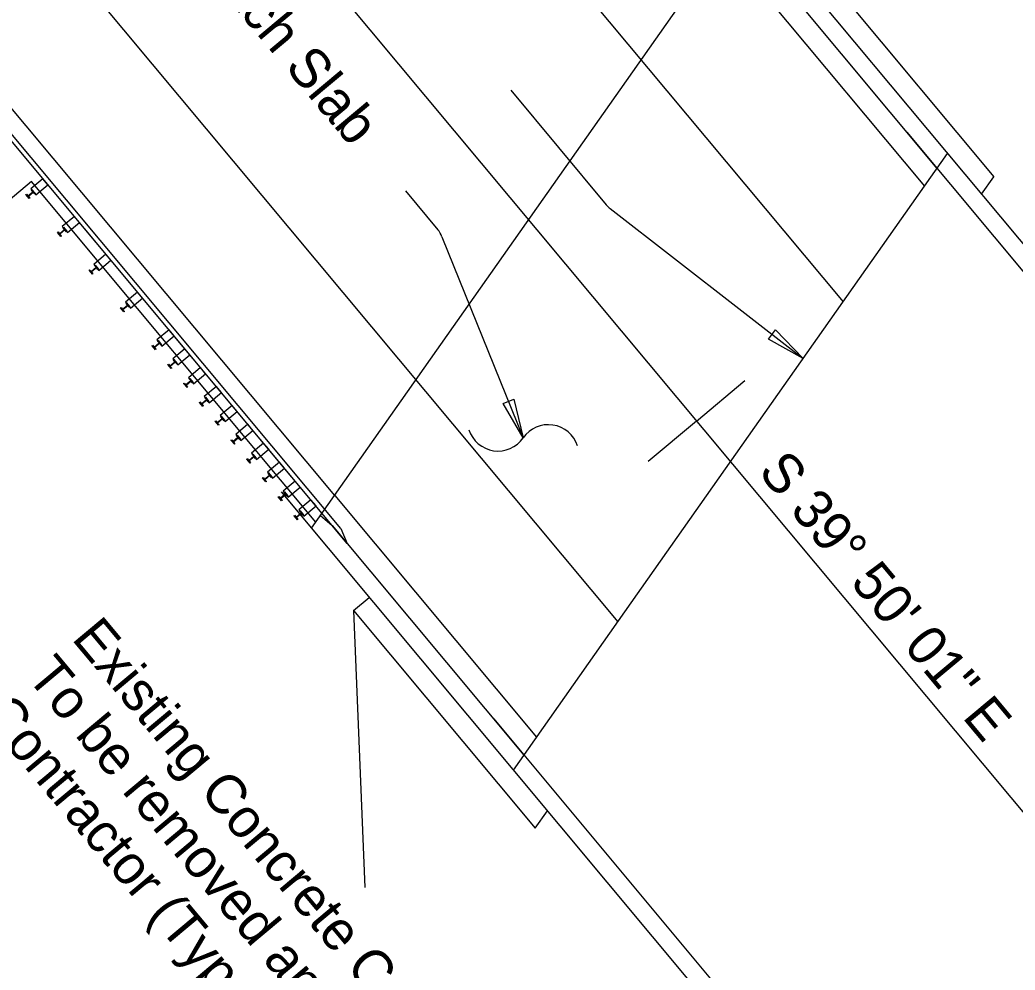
# Model space of a CAD drawing. Extents: x 2042995 to 2043795, y 305365 to 306249.
# Drawn here: x 2043361.9 to 2043425.1, y 305944.1 to 306004.4 of the extents above; entities that cross this region are included whole.
import ezdxf

# ---------------------------------------------------------------- set-up
doc = ezdxf.new("R2010")
doc.units = 0
for name, color, linetype in [('BR_AUTO DIMENSION', 7, 'Continuous'), ('BR_CENTER LINES', 7, 'Continuous'), ('BR_CONCRETE', 7, 'Continuous'), ('BR_PROPOSED_TRAVELWAY', 7, 'Continuous'), ('BR_STRUCTURAL STEEL', 7, 'Continuous'), ('BR_TEXT', 7, 'Continuous')]:
    doc.layers.add(name, color=color, linetype=linetype)

msp = doc.modelspace()

# ---------------------------------------------------------------- linework, layer by layer
at = {"layer": 'BR_AUTO DIMENSION'}
for p, q in [((2043393.045, 305999.904), (2043399.111, 305992.641)), ((2043386.359, 305993.514), (2043388.414, 305991.053)), ((2043399.367, 305992.394), (2043411.615, 305982.869)), ((2043388.681, 305990.609), (2043393.841, 305977.839))]:
    msp.add_line(p, q, dxfattribs=at)
for points in [[(2043409.872, 305984.7), (2043411.615, 305982.869), (2043409.412, 305984.108)], [(2043393.252, 305980.298), (2043393.841, 305977.839), (2043392.556, 305980.017)]]:
    msp.add_lwpolyline(points, close=True, dxfattribs=at)
for centre, radius, start, end in [((2043400.391, 305993.709), 1.667, 219.86836, 232.13067), ((2043387.135, 305989.985), 1.667, 22.00213, 39.86836), ((2043395.439, 305976.729), 1.946, 18.08075, 145.22507), ((2043392.242, 305978.949), 1.946, 198.08075, 325.22507)]:
    msp.add_arc(centre, radius, start, end, dxfattribs=at)
at = {"layer": 'BR_CENTER LINES'}
for p, q in [((2043284.298, 306123.239), (2043537.704, 305819.829)), ((2043404.843, 305978.907), (2043407.913, 305981.471)), ((2043404.843, 305978.907), (2043401.773, 305976.343))]:
    msp.add_line(p, q, dxfattribs=at)
at = {"layer": 'BR_CONCRETE'}
for p, q in [((2043406.037, 306013.553), (2043591.296, 305791.736)), ((2043407.931, 306009.53), (2043420.119, 305994.937)), ((2043406.498, 306009.166), (2043419.324, 305993.809)), ((2043412.19, 306008.233), (2043423.729, 305994.417)), ((2043381.865, 305974.18), (2043359.916, 306000.459)), ((2043418.196, 305997.24), (2043557.243, 305830.754)), ((2043362.612, 305994.111), (2043312.695, 305952.421)), ((2043380.673, 305972.487), (2043362.612, 305994.111)), ((2043378.474, 305974.405), (2043563.733, 305752.588)), ((2043381.865, 305974.18), (2043394.682, 305958.833)), ((2043380.968, 305972.914), (2043381.708, 305972.287)), ((2043380.968, 305972.914), (2043381.708, 305972.287)), ((2043381.708, 305972.287), (2043393.888, 305957.704)), ((2043383.053, 305966.874), (2043384.061, 305967.715)), ((2043383.053, 305966.874), (2043383.774, 305949.292)), ((2043383.053, 305966.874), (2043394.592, 305953.059)), ((2043391.965, 305960.007), (2043523.577, 305802.424)), ((2043394.592, 305953.059), (2043395.374, 305954.17))]:
    msp.add_line(p, q, dxfattribs=at)
for points in [[(2043381.862, 305974.183), (2043406.495, 306009.169)], [(2043393.217, 305956.752), (2043400.284, 305966.789), (2043420.79, 305995.889)], [(2043422.946, 305993.307), (2043423.729, 305994.417)], [(2043380.397, 305972.102), (2043381.861, 305974.182)]]:
    msp.add_lwpolyline(points, dxfattribs=at)
msp.add_spline([(2043139.109, 306017.548), (2043148.199, 306007.16), (2043160.233, 305993.368), (2043172.245, 305979.557), (2043184.234, 305965.727), (2043196.201, 305951.879), (2043208.145, 305938.012), (2043220.067, 305924.126), (2043231.966, 305910.221), (2043243.843, 305896.297), (2043255.698, 305882.355), (2043267.529, 305868.394), (2043279.339, 305854.414), (2043291.126, 305840.415), (2043302.89, 305826.398), (2043314.632, 305812.361), (2043326.352, 305798.306), (2043338.049, 305784.233), (2043349.724, 305770.14), (2043361.376, 305756.029), (2043373.005, 305741.899), (2043384.613, 305727.75), (2043396.197, 305713.582), (2043407.76, 305699.396), (2043419.299, 305685.191), (2043430.817, 305670.967), (2043442.311, 305656.724), (2043453.784, 305642.463), (2043465.234, 305628.182), (2043476.661, 305613.883), (2043488.066, 305599.566), (2043499.448, 305585.229), (2043510.808, 305570.874), (2043522.146, 305556.5), (2043533.461, 305542.107), (2043544.753, 305527.695), (2043547.219, 305524.543)], degree=3, dxfattribs=at)
at = {"layer": 'BR_PROPOSED_TRAVELWAY'}
for p, q in [((2043275.088, 306115.547), (2043399.847, 305966.169)), ((2043379.147, 305975.354), (2043267.409, 306109.141)), ((2043331.716, 306085.185), (2043414.157, 305986.476))]:
    msp.add_line(p, q, dxfattribs=at)
at = {"layer": 'BR_STRUCTURAL STEEL'}
for p, q in [((2043382.666, 305971.14), (2043359.486, 305998.894)), ((2043382.249, 305972.095), (2043359.71, 305999.081)), ((2043362.258, 305993.284), (2043362.29, 305993.311)), ((2043362.472, 305993.028), (2043362.258, 305993.284)), ((2043362.29, 305993.311), (2043362.384, 305993.199)), ((2043362.384, 305993.199), (2043362.704, 305993.466)), ((2043362.73, 305993.434), (2043362.41, 305993.167)), ((2043362.41, 305993.167), (2043362.504, 305993.055)), ((2043362.61, 305993.578), (2043362.642, 305993.604)), ((2043362.704, 305993.466), (2043362.61, 305993.578)), ((2043362.642, 305993.604), (2043362.856, 305993.349)), ((2043362.824, 305993.322), (2043362.73, 305993.434)), ((2043362.856, 305993.349), (2043362.824, 305993.322)), ((2043362.504, 305993.055), (2043362.472, 305993.028)), ((2043364.613, 305991.179), (2043364.645, 305991.206)), ((2043364.645, 305991.206), (2043364.859, 305990.95)), ((2043364.262, 305990.885), (2043364.294, 305990.912)), ((2043364.475, 305990.63), (2043364.262, 305990.885)), ((2043364.294, 305990.912), (2043364.387, 305990.8)), ((2043364.387, 305990.8), (2043364.707, 305991.067)), ((2043364.733, 305991.035), (2043364.414, 305990.768)), ((2043364.414, 305990.768), (2043364.507, 305990.656)), ((2043364.507, 305990.656), (2043364.475, 305990.63)), ((2043364.707, 305991.067), (2043364.613, 305991.179)), ((2043364.827, 305990.923), (2043364.733, 305991.035)), ((2043364.859, 305990.95), (2043364.827, 305990.923)), ((2043366.617, 305988.781), (2043366.648, 305988.807)), ((2043366.71, 305988.669), (2043366.617, 305988.781)), ((2043366.648, 305988.807), (2043366.862, 305988.552)), ((2043366.265, 305988.487), (2043366.297, 305988.514)), ((2043366.478, 305988.231), (2043366.265, 305988.487)), ((2043366.297, 305988.514), (2043366.39, 305988.402)), ((2043366.39, 305988.402), (2043366.71, 305988.669)), ((2043366.737, 305988.637), (2043366.417, 305988.37)), ((2043366.417, 305988.37), (2043366.51, 305988.258)), ((2043366.51, 305988.258), (2043366.478, 305988.231)), ((2043366.83, 305988.525), (2043366.737, 305988.637)), ((2043366.862, 305988.552), (2043366.83, 305988.525)), ((2043368.393, 305986.003), (2043368.713, 305986.27)), ((2043368.74, 305986.238), (2043368.42, 305985.971)), ((2043368.62, 305986.382), (2043368.652, 305986.409)), ((2043368.713, 305986.27), (2043368.62, 305986.382)), ((2043368.652, 305986.409), (2043368.865, 305986.153)), ((2043368.833, 305986.126), (2043368.74, 305986.238)), ((2043368.865, 305986.153), (2043368.833, 305986.126)), ((2043368.268, 305986.088), (2043368.3, 305986.115)), ((2043368.482, 305985.833), (2043368.268, 305986.088)), ((2043368.3, 305986.115), (2043368.393, 305986.003)), ((2043368.42, 305985.971), (2043368.514, 305985.859)), ((2043368.514, 305985.859), (2043368.482, 305985.833)), ((2043370.271, 305983.69), (2043370.303, 305983.717)), ((2043370.485, 305983.434), (2043370.271, 305983.69)), ((2043370.303, 305983.717), (2043370.397, 305983.605)), ((2043370.397, 305983.605), (2043370.716, 305983.872)), ((2043370.743, 305983.84), (2043370.423, 305983.573)), ((2043370.623, 305983.984), (2043370.655, 305984.01)), ((2043370.716, 305983.872), (2043370.623, 305983.984)), ((2043370.655, 305984.01), (2043370.869, 305983.755)), ((2043370.837, 305983.728), (2043370.743, 305983.84)), ((2043370.869, 305983.755), (2043370.837, 305983.728)), ((2043370.423, 305983.573), (2043370.517, 305983.461)), ((2043370.517, 305983.461), (2043370.485, 305983.434)), ((2043371.273, 305982.491), (2043371.305, 305982.517)), ((2043371.486, 305982.235), (2043371.273, 305982.491)), ((2043371.305, 305982.517), (2043371.398, 305982.405)), ((2043371.398, 305982.405), (2043371.718, 305982.672)), ((2043371.745, 305982.641), (2043371.425, 305982.373)), ((2043371.425, 305982.373), (2043371.518, 305982.261)), ((2043371.625, 305982.784), (2043371.657, 305982.811)), ((2043371.718, 305982.672), (2043371.625, 305982.784)), ((2043371.657, 305982.811), (2043371.87, 305982.555)), ((2043371.838, 305982.529), (2043371.745, 305982.641)), ((2043371.87, 305982.555), (2043371.838, 305982.529)), ((2043371.518, 305982.261), (2043371.486, 305982.235)), ((2043372.274, 305981.291), (2043372.306, 305981.318)), ((2043372.488, 305981.036), (2043372.274, 305981.291)), ((2043372.306, 305981.318), (2043372.4, 305981.206)), ((2043372.4, 305981.206), (2043372.72, 305981.473)), ((2043372.746, 305981.441), (2043372.427, 305981.174)), ((2043372.427, 305981.174), (2043372.52, 305981.062)), ((2043372.626, 305981.585), (2043372.658, 305981.612)), ((2043372.72, 305981.473), (2043372.626, 305981.585)), ((2043372.658, 305981.612), (2043372.872, 305981.356)), ((2043372.84, 305981.329), (2043372.746, 305981.441)), ((2043372.872, 305981.356), (2043372.84, 305981.329)), ((2043372.52, 305981.062), (2043372.488, 305981.036)), ((2043373.276, 305980.092), (2043373.308, 305980.119)), ((2043373.49, 305979.836), (2043373.276, 305980.092)), ((2043373.308, 305980.119), (2043373.401, 305980.007)), ((2043373.401, 305980.007), (2043373.721, 305980.274)), ((2043373.748, 305980.242), (2043373.428, 305979.975)), ((2043373.428, 305979.975), (2043373.522, 305979.863)), ((2043373.522, 305979.863), (2043373.49, 305979.836)), ((2043373.628, 305980.386), (2043373.66, 305980.413)), ((2043373.721, 305980.274), (2043373.628, 305980.386)), ((2043373.66, 305980.413), (2043373.873, 305980.157)), ((2043373.841, 305980.13), (2043373.748, 305980.242)), ((2043373.873, 305980.157), (2043373.841, 305980.13)), ((2043374.629, 305979.187), (2043374.661, 305979.213)), ((2043374.661, 305979.213), (2043374.875, 305978.958)), ((2043374.278, 305978.893), (2043374.31, 305978.92)), ((2043374.491, 305978.637), (2043374.278, 305978.893)), ((2043374.31, 305978.92), (2043374.403, 305978.808)), ((2043374.403, 305978.808), (2043374.723, 305979.075)), ((2043374.75, 305979.043), (2043374.43, 305978.776)), ((2043374.43, 305978.776), (2043374.523, 305978.664)), ((2043374.523, 305978.664), (2043374.491, 305978.637)), ((2043374.723, 305979.075), (2043374.629, 305979.187)), ((2043374.843, 305978.931), (2043374.75, 305979.043)), ((2043374.875, 305978.958), (2043374.843, 305978.931)), ((2043375.631, 305977.987), (2043375.663, 305978.014)), ((2043375.724, 305977.875), (2043375.631, 305977.987)), ((2043375.663, 305978.014), (2043375.877, 305977.758)), ((2043375.279, 305977.694), (2043375.311, 305977.72)), ((2043375.493, 305977.438), (2043375.279, 305977.694)), ((2043375.311, 305977.72), (2043375.405, 305977.608)), ((2043375.405, 305977.608), (2043375.724, 305977.875)), ((2043375.751, 305977.844), (2043375.431, 305977.576)), ((2043375.431, 305977.576), (2043375.525, 305977.464)), ((2043375.525, 305977.464), (2043375.493, 305977.438)), ((2043375.845, 305977.732), (2043375.751, 305977.844)), ((2043375.877, 305977.758), (2043375.845, 305977.732)), ((2043376.406, 305976.409), (2043376.726, 305976.676)), ((2043376.633, 305976.788), (2043376.665, 305976.815)), ((2043376.726, 305976.676), (2043376.633, 305976.788)), ((2043376.665, 305976.815), (2043376.878, 305976.559)), ((2043376.281, 305976.494), (2043376.313, 305976.521)), ((2043376.494, 305976.239), (2043376.281, 305976.494)), ((2043376.313, 305976.521), (2043376.406, 305976.409)), ((2043376.753, 305976.644), (2043376.433, 305976.377)), ((2043376.433, 305976.377), (2043376.526, 305976.265)), ((2043376.526, 305976.265), (2043376.494, 305976.239)), ((2043376.846, 305976.532), (2043376.753, 305976.644)), ((2043376.878, 305976.559), (2043376.846, 305976.532)), ((2043377.408, 305975.21), (2043377.728, 305975.477)), ((2043377.754, 305975.445), (2043377.435, 305975.178)), ((2043377.634, 305975.589), (2043377.666, 305975.616)), ((2043377.728, 305975.477), (2043377.634, 305975.589)), ((2043377.666, 305975.616), (2043377.88, 305975.36)), ((2043377.848, 305975.333), (2043377.754, 305975.445)), ((2043377.282, 305975.295), (2043377.314, 305975.322)), ((2043377.496, 305975.039), (2043377.282, 305975.295)), ((2043377.314, 305975.322), (2043377.408, 305975.21)), ((2043377.435, 305975.178), (2043377.528, 305975.066)), ((2043377.528, 305975.066), (2043377.496, 305975.039)), ((2043377.88, 305975.36), (2043377.848, 305975.333)), ((2043378.409, 305974.011), (2043378.729, 305974.278)), ((2043378.756, 305974.246), (2043378.436, 305973.979)), ((2043378.636, 305974.39), (2043378.668, 305974.416)), ((2043378.729, 305974.278), (2043378.636, 305974.39)), ((2043378.668, 305974.416), (2043378.881, 305974.161)), ((2043378.849, 305974.134), (2043378.756, 305974.246)), ((2043378.881, 305974.161), (2043378.849, 305974.134)), ((2043378.284, 305974.096), (2043378.316, 305974.123)), ((2043378.498, 305973.84), (2043378.284, 305974.096)), ((2043378.316, 305974.123), (2043378.409, 305974.011)), ((2043378.436, 305973.979), (2043378.53, 305973.867)), ((2043378.53, 305973.867), (2043378.498, 305973.84)), ((2043379.286, 305972.897), (2043379.318, 305972.923)), ((2043379.499, 305972.641), (2043379.286, 305972.897)), ((2043379.318, 305972.923), (2043379.411, 305972.811)), ((2043379.411, 305972.811), (2043379.731, 305973.078)), ((2043379.758, 305973.047), (2043379.438, 305972.779)), ((2043379.637, 305973.19), (2043379.669, 305973.217)), ((2043379.731, 305973.078), (2043379.637, 305973.19)), ((2043379.669, 305973.217), (2043379.883, 305972.961)), ((2043379.851, 305972.935), (2043379.758, 305973.047)), ((2043379.883, 305972.961), (2043379.851, 305972.935)), ((2043379.438, 305972.779), (2043379.531, 305972.667)), ((2043379.531, 305972.667), (2043379.499, 305972.641)), ((2043382.249, 305972.095), (2043382.666, 305971.14))]:
    msp.add_line(p, q, dxfattribs=at)
for points in [[(2043363.653, 305993.906), (2043363.332, 305994.289), (2043362.565, 305993.648), (2043362.885, 305993.265)], [(2043365.656, 305991.507), (2043365.335, 305991.891), (2043364.568, 305991.25), (2043364.888, 305990.866)], [(2043367.659, 305989.109), (2043367.339, 305989.492), (2043366.571, 305988.851), (2043366.892, 305988.468)], [(2043369.662, 305986.71), (2043369.342, 305987.094), (2043368.574, 305986.453), (2043368.895, 305986.069)], [(2043371.666, 305984.312), (2043371.345, 305984.695), (2043370.577, 305984.054), (2043370.898, 305983.671)], [(2043372.667, 305983.112), (2043372.347, 305983.496), (2043371.579, 305982.855), (2043371.9, 305982.471)], [(2043373.669, 305981.913), (2043373.348, 305982.297), (2043372.581, 305981.656), (2043372.901, 305981.272)], [(2043374.67, 305980.714), (2043374.35, 305981.098), (2043373.582, 305980.457), (2043373.903, 305980.073)], [(2043375.672, 305979.515), (2043375.351, 305979.898), (2043374.584, 305979.257), (2043374.904, 305978.874)], [(2043376.674, 305978.315), (2043376.353, 305978.699), (2043375.586, 305978.058), (2043375.906, 305977.674)], [(2043377.675, 305977.116), (2043377.355, 305977.5), (2043376.587, 305976.859), (2043376.908, 305976.475)], [(2043378.677, 305975.917), (2043378.356, 305976.301), (2043377.589, 305975.66), (2043377.909, 305975.276)], [(2043379.678, 305974.718), (2043379.358, 305975.101), (2043378.59, 305974.46), (2043378.911, 305974.077)], [(2043380.68, 305973.518), (2043380.359, 305973.902), (2043379.592, 305973.261), (2043379.912, 305972.877)]]:
    msp.add_lwpolyline(points, close=True, dxfattribs=at)

# ---------------------------------------------------------------- texts
at = {"layer": 'BR_TEXT'}
for s, rotation, p in [('> Survey US 17A / US 21 & > Bridge', 309.86836, (2043407.74, 306037.208)), ('Approach Slab', 309.86836, (2043368.876, 306013.075)), ('S 39%%d 50\' 01" E', 309.83353, (2043408.696, 305975.666)), ('Existing Concrete Crib Retaining Wall.', 309.90323, (2043365.107, 305965.078)), ('To be removed and disposed of by the', 309.90323, (2043362.23, 305962.672)), ('Contractor (Typ. both end bents)', 309.90323, (2043359.353, 305960.266)), ('Slope Protection (Typ.)', 309.86836, (2043340.805, 305950.208))]:
    msp.add_text(s, height=2.5, rotation=rotation, dxfattribs=at).set_placement(p)

doc.saveas('drawing.dxf')
